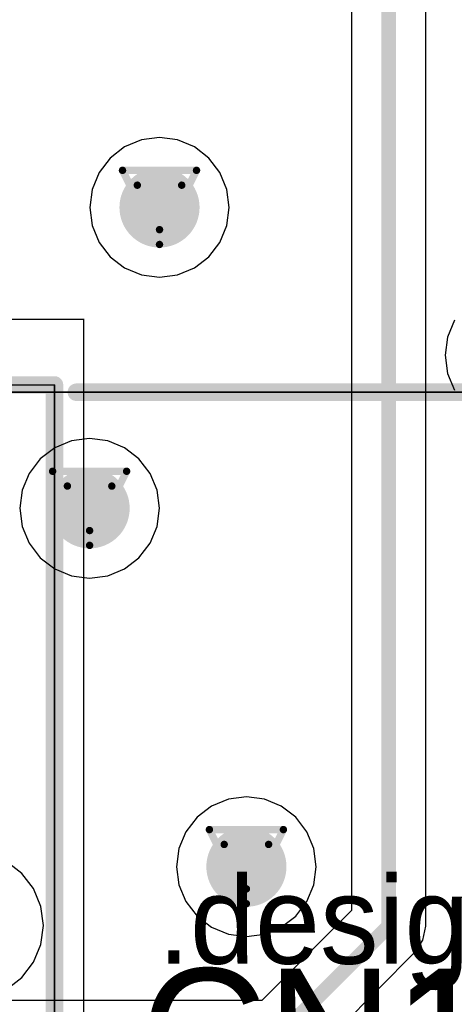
# Model space of a CAD drawing. Header units: millimetres. Extents: x 138 to 555, y 26 to 334.
# Tile 486 of 656: x 290.38 to 293.36, y 148.96 to 155.71. Entities that reach past the tile are written whole.
import ezdxf

# ---------------------------------------------------------------- set-up
doc = ezdxf.new("R2010")
doc.units = ezdxf.units.MM
for name, color, linetype in [('BottomLayer', 5, 'Continuous'), ('DrillDrawing', 1, 'Continuous'), ('Mechanical20', 56, 'Continuous'), ('Mechanical27', 56, 'Continuous'), ('MidLayer1', 16, 'Continuous'), ('MidLayer2', 76, 'Continuous'), ('MidLayer3', 90, 'Continuous'), ('MidLayer4', 156, 'Continuous'), ('MultiLayer', 9, 'Continuous'), ('TopLayer', 1, 'Continuous'), ('TopOverlay', 2, 'Continuous'), ('ViaHoleLayer', 16, 'Continuous')]:
    doc.layers.add(name, color=color, linetype=linetype)

# ---------------------------------------------------------------- blocks, each defined once
blk = doc.blocks.new('CON_SAMTEC_QSH_030_01_F_D_A_LCD_MB1230_505')
at = {"layer": 'Mechanical20', "const_width": 0.01}
for points in [[(-11, 4.15), (-11, -4.15)], [(11, -4.15), (-11, -4.15)]]:
    blk.add_lwpolyline(points, dxfattribs=at)
at = {"layer": 'Mechanical20', "const_width": 0.005}
blk.add_lwpolyline([(-11.0025, -4.15, 1), (-10.9975, -4.15, 1)], format="xyb", close=True, dxfattribs=at)
blk.add_lwpolyline([(-11.0025, -4.15, 1), (-10.9975, -4.15, 1)], format="xyb", close=True, dxfattribs=at)
at = {"layer": 'Mechanical27', "const_width": 0.01}
for points in [[(-10.8, 3.7), (-10.8, -3.7)], [(83, -3.65), (-36.25, -3.65)], [(10.8, -3.7), (-10.8, -3.7)]]:
    blk.add_lwpolyline(points, dxfattribs=at)
at = {"layer": 'Mechanical27', "const_width": 0.005}
blk.add_lwpolyline([(-10.8025, -3.7, 1), (-10.7975, -3.7, 1)], format="xyb", close=True, dxfattribs=at)
blk.add_lwpolyline([(-10.8025, -3.7, 1), (-10.7975, -3.7, 1)], format="xyb", close=True, dxfattribs=at)
at = {"layer": 'TopOverlay', "const_width": 0.12}
for points in [[(-10.8, 3.7), (-10.8, -3.7)], [(-10.95, -3.65), (-36.25, -3.65)], [(-7.55, -3.7), (-10.8, -3.7)]]:
    blk.add_lwpolyline(points, dxfattribs=at)
at = {"layer": 'TopOverlay', "const_width": 0.06}
for points in [[(-10.98, -3.65, 1), (-10.92, -3.65, 1)], [(-10.83, -3.7, 1), (-10.77, -3.7, 1)], [(-10.83, -3.7, 1), (-10.77, -3.7, 1)]]:
    blk.add_lwpolyline(points, format="xyb", close=True, dxfattribs=at)

msp = doc.modelspace()

# ---------------------------------------------------------------- linework, layer by layer
at = {"layer": 'BottomLayer', "const_width": 0.275}
for points in [[(291.2037, 154.4242, 1), (291.4787, 154.4242, 1)], [(290.724, 152.3616, 1), (290.999, 152.3616, 1)], [(291.8001, 149.905, 1), (292.0751, 149.905, 1)]]:
    msp.add_lwpolyline(points, format="xyb", close=True, dxfattribs=at)
at = {"layer": 'DrillDrawing', "const_width": 0.0508}
for points in [[(291.0872, 154.6782), (291.5952, 154.6782)], [(291.0872, 154.6782), (291.3412, 154.1702)], [(291.3412, 154.1702), (291.5952, 154.6782)], [(291.1888, 154.5766), (291.4936, 154.5766)], [(291.1888, 154.5766), (291.3412, 154.2718)], [(291.3412, 154.2718), (291.4936, 154.5766)], [(290.6075, 152.6156), (291.1155, 152.6156)], [(290.6075, 152.6156), (290.8615, 152.1076)], [(290.8615, 152.1076), (291.1155, 152.6156)], [(290.7091, 152.514), (291.0139, 152.514)], [(290.7091, 152.514), (290.8615, 152.2092)], [(290.8615, 152.2092), (291.0139, 152.514)], [(291.6836, 150.159), (292.1916, 150.159)], [(291.6836, 150.159), (291.9376, 149.651)], [(291.9376, 149.651), (292.1916, 150.159)], [(291.7852, 150.0574), (292.09, 150.0574)], [(291.7852, 150.0574), (291.9376, 149.7526)], [(291.9376, 149.7526), (292.09, 150.0574)]]:
    msp.add_lwpolyline(points, dxfattribs=at)
at = {"layer": 'DrillDrawing', "const_width": 0.0254}
for points in [[(291.0745, 154.6782, 1), (291.0999, 154.6782, 1)], [(291.0745, 154.6782, 1), (291.0999, 154.6782, 1)], [(291.5825, 154.6782, 1), (291.6079, 154.6782, 1)], [(291.5825, 154.6782, 1), (291.6079, 154.6782, 1)], [(291.1761, 154.5766, 1), (291.2015, 154.5766, 1)], [(291.1761, 154.5766, 1), (291.2015, 154.5766, 1)], [(291.4809, 154.5766, 1), (291.5063, 154.5766, 1)], [(291.4809, 154.5766, 1), (291.5063, 154.5766, 1)], [(291.3285, 154.2718, 1), (291.3539, 154.2718, 1)], [(291.3285, 154.2718, 1), (291.3539, 154.2718, 1)], [(291.3285, 154.1702, 1), (291.3539, 154.1702, 1)], [(291.3285, 154.1702, 1), (291.3539, 154.1702, 1)], [(290.5948, 152.6156, 1), (290.6202, 152.6156, 1)], [(290.5948, 152.6156, 1), (290.6202, 152.6156, 1)], [(291.1028, 152.6156, 1), (291.1282, 152.6156, 1)], [(291.1028, 152.6156, 1), (291.1282, 152.6156, 1)], [(290.6964, 152.514, 1), (290.7218, 152.514, 1)], [(290.6964, 152.514, 1), (290.7218, 152.514, 1)], [(291.0012, 152.514, 1), (291.0266, 152.514, 1)], [(291.0012, 152.514, 1), (291.0266, 152.514, 1)], [(290.8488, 152.2092, 1), (290.8742, 152.2092, 1)], [(290.8488, 152.2092, 1), (290.8742, 152.2092, 1)], [(290.8488, 152.1076, 1), (290.8742, 152.1076, 1)], [(290.8488, 152.1076, 1), (290.8742, 152.1076, 1)], [(291.6709, 150.159, 1), (291.6963, 150.159, 1)], [(291.6709, 150.159, 1), (291.6963, 150.159, 1)], [(292.1789, 150.159, 1), (292.2043, 150.159, 1)], [(292.1789, 150.159, 1), (292.2043, 150.159, 1)], [(291.7725, 150.0574, 1), (291.7979, 150.0574, 1)], [(291.7725, 150.0574, 1), (291.7979, 150.0574, 1)], [(292.0773, 150.0574, 1), (292.1027, 150.0574, 1)], [(292.0773, 150.0574, 1), (292.1027, 150.0574, 1)], [(291.9249, 149.7526, 1), (291.9503, 149.7526, 1)], [(291.9249, 149.7526, 1), (291.9503, 149.7526, 1)], [(291.9249, 149.651, 1), (291.9503, 149.651, 1)], [(291.9249, 149.651, 1), (291.9503, 149.651, 1)]]:
    msp.add_lwpolyline(points, format="xyb", close=True, dxfattribs=at)
at = {"layer": 'MidLayer1'}
for p, q in [((291.1017, 154.8391), (291.0025, 154.7629)), ((291.2172, 154.8869), (291.1017, 154.8391)), ((291.3412, 154.9033), (291.2172, 154.8869)), ((291.4652, 154.8869), (291.3412, 154.9033)), ((291.5808, 154.8391), (291.4652, 154.8869)), ((291.68, 154.7629), (291.5808, 154.8391)), ((291.0025, 154.7629), (290.9263, 154.6637)), ((291.7562, 154.6637), (291.68, 154.7629)), ((290.9263, 154.6637), (290.8785, 154.5482)), ((291.804, 154.5482), (291.7562, 154.6637)), ((290.8785, 154.5482), (290.8621, 154.4242)), ((291.8203, 154.4242), (291.804, 154.5482)), ((290.8621, 154.4242), (290.8785, 154.3002)), ((291.804, 154.3002), (291.8203, 154.4242)), ((290.8785, 154.3002), (290.9263, 154.1846)), ((291.7562, 154.1846), (291.804, 154.3002)), ((290.9263, 154.1846), (291.0025, 154.0854)), ((291.68, 154.0854), (291.7562, 154.1846)), ((291.0025, 154.0854), (291.1017, 154.0093)), ((291.5808, 154.0093), (291.68, 154.0854)), ((291.1017, 154.0093), (291.2172, 153.9614)), ((291.2172, 153.9614), (291.3412, 153.9451)), ((291.3412, 153.9451), (291.4652, 153.9614)), ((291.4652, 153.9614), (291.5808, 154.0093)), ((293.3656, 153.6502), (293.3177, 153.5346)), ((293.3177, 153.5346), (293.3014, 153.4106)), ((293.3014, 153.4106), (293.3177, 153.2866)), ((293.3177, 153.2866), (293.3656, 153.1711)), ((290.7375, 152.8244), (290.622, 152.7765)), ((290.8615, 152.8407), (290.7375, 152.8244)), ((290.9855, 152.8244), (290.8615, 152.8407)), ((291.1011, 152.7765), (290.9855, 152.8244)), ((290.622, 152.7765), (290.5228, 152.7004)), ((291.2003, 152.7004), (291.1011, 152.7765)), ((290.5228, 152.7004), (290.4466, 152.6011)), ((291.2765, 152.6011), (291.2003, 152.7004)), ((290.4466, 152.6011), (290.3988, 152.4856)), ((291.3243, 152.4856), (291.2765, 152.6011)), ((290.3988, 152.4856), (290.3824, 152.3616)), ((291.3406, 152.3616), (291.3243, 152.4856)), ((290.3824, 152.3616), (290.3988, 152.2376)), ((291.3243, 152.2376), (291.3406, 152.3616)), ((290.3988, 152.2376), (290.4466, 152.122)), ((291.2765, 152.122), (291.3243, 152.2376)), ((290.4466, 152.122), (290.5228, 152.0228)), ((291.2003, 152.0228), (291.2765, 152.122)), ((290.5228, 152.0228), (290.622, 151.9467)), ((291.1011, 151.9467), (291.2003, 152.0228)), ((290.622, 151.9467), (290.7375, 151.8988)), ((290.9855, 151.8988), (291.1011, 151.9467)), ((290.7375, 151.8988), (290.8615, 151.8825)), ((290.8615, 151.8825), (290.9855, 151.8988)), ((291.9376, 150.3841), (291.8136, 150.3678)), ((292.0616, 150.3678), (291.9376, 150.3841)), ((291.698, 150.3199), (291.5988, 150.2438)), ((291.8136, 150.3678), (291.698, 150.3199)), ((292.1771, 150.3199), (292.0616, 150.3678)), ((292.2764, 150.2438), (292.1771, 150.3199)), ((291.5988, 150.2438), (291.5227, 150.1446)), ((292.3525, 150.1446), (292.2764, 150.2438)), ((291.5227, 150.1446), (291.4748, 150.029)), ((292.4004, 150.029), (292.3525, 150.1446)), ((291.4748, 150.029), (291.4585, 149.905)), ((292.4167, 149.905), (292.4004, 150.029)), ((290.3968, 149.8588), (290.2923, 149.9389)), ((290.4769, 149.7543), (290.3968, 149.8588)), ((291.4585, 149.905), (291.4748, 149.781)), ((292.4004, 149.781), (292.4167, 149.905)), ((291.4748, 149.781), (291.5227, 149.6655)), ((292.3525, 149.6655), (292.4004, 149.781)), ((290.5273, 149.6327), (290.4769, 149.7543)), ((291.5227, 149.6655), (291.5988, 149.5662)), ((292.2764, 149.5662), (292.3525, 149.6655)), ((290.5445, 149.5022), (290.5273, 149.6327)), ((291.5988, 149.5662), (291.698, 149.4901)), ((292.1771, 149.4901), (292.2764, 149.5662)), ((290.5273, 149.3716), (290.5445, 149.5022)), ((291.698, 149.4901), (291.8136, 149.4422)), ((291.8136, 149.4422), (291.9376, 149.4259)), ((291.9376, 149.4259), (292.0616, 149.4422)), ((292.0616, 149.4422), (292.1771, 149.4901)), ((290.4769, 149.25), (290.5273, 149.3716)), ((290.3968, 149.1456), (290.4769, 149.25)), ((290.2923, 149.0654), (290.3968, 149.1456))]:
    msp.add_line(p, q, dxfattribs=at)
at = {"layer": 'MidLayer1', "const_width": 0.275}
for points in [[(291.2037, 154.4242, 1), (291.4787, 154.4242, 1)], [(290.724, 152.3616, 1), (290.999, 152.3616, 1)], [(291.8001, 149.905, 1), (292.0751, 149.905, 1)]]:
    msp.add_lwpolyline(points, format="xyb", close=True, dxfattribs=at)
at = {"layer": 'MidLayer2', "const_width": 0.275}
for points in [[(291.2037, 154.4242, 1), (291.4787, 154.4242, 1)], [(290.724, 152.3616, 1), (290.999, 152.3616, 1)], [(291.8001, 149.905, 1), (292.0751, 149.905, 1)]]:
    msp.add_lwpolyline(points, format="xyb", close=True, dxfattribs=at)
at = {"layer": 'MidLayer3', "const_width": 0.275}
for points in [[(291.2037, 154.4242, 1), (291.4787, 154.4242, 1)], [(290.724, 152.3616, 1), (290.999, 152.3616, 1)], [(291.8001, 149.905, 1), (292.0751, 149.905, 1)]]:
    msp.add_lwpolyline(points, format="xyb", close=True, dxfattribs=at)
at = {"layer": 'MidLayer4'}
for p, q in [((291.1017, 154.8391), (291.0025, 154.7629)), ((291.2172, 154.8869), (291.1017, 154.8391)), ((291.3412, 154.9033), (291.2172, 154.8869)), ((291.4652, 154.8869), (291.3412, 154.9033)), ((291.5808, 154.8391), (291.4652, 154.8869)), ((291.68, 154.7629), (291.5808, 154.8391)), ((291.0025, 154.7629), (290.9263, 154.6637)), ((291.7562, 154.6637), (291.68, 154.7629)), ((290.9263, 154.6637), (290.8785, 154.5482)), ((291.804, 154.5482), (291.7562, 154.6637)), ((290.8785, 154.5482), (290.8621, 154.4242)), ((291.8203, 154.4242), (291.804, 154.5482)), ((290.8621, 154.4242), (290.8785, 154.3002)), ((291.804, 154.3002), (291.8203, 154.4242)), ((290.8785, 154.3002), (290.9263, 154.1846)), ((291.7562, 154.1846), (291.804, 154.3002)), ((290.9263, 154.1846), (291.0025, 154.0854)), ((291.68, 154.0854), (291.7562, 154.1846)), ((291.0025, 154.0854), (291.1017, 154.0093)), ((291.5808, 154.0093), (291.68, 154.0854)), ((291.1017, 154.0093), (291.2172, 153.9614)), ((291.2172, 153.9614), (291.3412, 153.9451)), ((291.3412, 153.9451), (291.4652, 153.9614)), ((291.4652, 153.9614), (291.5808, 154.0093)), ((293.3656, 153.6502), (293.3177, 153.5346)), ((293.3177, 153.5346), (293.3014, 153.4106)), ((293.3014, 153.4106), (293.3177, 153.2866)), ((293.3177, 153.2866), (293.3656, 153.1711)), ((290.7375, 152.8244), (290.622, 152.7765)), ((290.8615, 152.8407), (290.7375, 152.8244)), ((290.9855, 152.8244), (290.8615, 152.8407)), ((291.1011, 152.7765), (290.9855, 152.8244)), ((290.622, 152.7765), (290.5228, 152.7004)), ((291.2003, 152.7004), (291.1011, 152.7765)), ((290.5228, 152.7004), (290.4466, 152.6011)), ((291.2765, 152.6011), (291.2003, 152.7004)), ((290.4466, 152.6011), (290.3988, 152.4856)), ((291.3243, 152.4856), (291.2765, 152.6011)), ((290.3988, 152.4856), (290.3824, 152.3616)), ((291.3406, 152.3616), (291.3243, 152.4856)), ((290.3824, 152.3616), (290.3988, 152.2376)), ((291.3243, 152.2376), (291.3406, 152.3616)), ((290.3988, 152.2376), (290.4466, 152.122)), ((291.2765, 152.122), (291.3243, 152.2376)), ((290.4466, 152.122), (290.5228, 152.0228)), ((291.2003, 152.0228), (291.2765, 152.122)), ((290.5228, 152.0228), (290.622, 151.9467)), ((291.1011, 151.9467), (291.2003, 152.0228)), ((290.622, 151.9467), (290.7375, 151.8988)), ((290.9855, 151.8988), (291.1011, 151.9467)), ((290.7375, 151.8988), (290.8615, 151.8825)), ((290.8615, 151.8825), (290.9855, 151.8988)), ((291.9376, 150.3841), (291.8136, 150.3678)), ((292.0616, 150.3678), (291.9376, 150.3841)), ((291.698, 150.3199), (291.5988, 150.2438)), ((291.8136, 150.3678), (291.698, 150.3199)), ((292.1771, 150.3199), (292.0616, 150.3678)), ((292.2764, 150.2438), (292.1771, 150.3199)), ((291.5988, 150.2438), (291.5227, 150.1446)), ((292.3525, 150.1446), (292.2764, 150.2438)), ((291.5227, 150.1446), (291.4748, 150.029)), ((292.4004, 150.029), (292.3525, 150.1446)), ((291.4748, 150.029), (291.4585, 149.905)), ((292.4167, 149.905), (292.4004, 150.029)), ((290.3968, 149.8588), (290.2923, 149.9389)), ((290.4769, 149.7543), (290.3968, 149.8588)), ((291.4585, 149.905), (291.4748, 149.781)), ((292.4004, 149.781), (292.4167, 149.905)), ((291.4748, 149.781), (291.5227, 149.6655)), ((292.3525, 149.6655), (292.4004, 149.781)), ((290.5273, 149.6327), (290.4769, 149.7543)), ((291.5227, 149.6655), (291.5988, 149.5662)), ((292.2764, 149.5662), (292.3525, 149.6655)), ((290.5445, 149.5022), (290.5273, 149.6327)), ((291.5988, 149.5662), (291.698, 149.4901)), ((292.1771, 149.4901), (292.2764, 149.5662)), ((290.5273, 149.3716), (290.5445, 149.5022)), ((291.698, 149.4901), (291.8136, 149.4422)), ((291.8136, 149.4422), (291.9376, 149.4259)), ((291.9376, 149.4259), (292.0616, 149.4422)), ((292.0616, 149.4422), (292.1771, 149.4901)), ((290.4769, 149.25), (290.5273, 149.3716)), ((290.3968, 149.1456), (290.4769, 149.25)), ((290.2923, 149.0654), (290.3968, 149.1456))]:
    msp.add_line(p, q, dxfattribs=at)
at = {"layer": 'MidLayer4', "const_width": 0.275}
for points in [[(291.2037, 154.4242, 1), (291.4787, 154.4242, 1)], [(290.724, 152.3616, 1), (290.999, 152.3616, 1)], [(291.8001, 149.905, 1), (292.0751, 149.905, 1)]]:
    msp.add_lwpolyline(points, format="xyb", close=True, dxfattribs=at)
at = {"layer": 'MultiLayer', "const_width": 0.275}
for points in [[(291.2037, 154.4242, 1), (291.4787, 154.4242, 1)], [(290.724, 152.3616, 1), (290.999, 152.3616, 1)], [(291.8001, 149.905, 1), (292.0751, 149.905, 1)]]:
    msp.add_lwpolyline(points, format="xyb", close=True, dxfattribs=at)
at = {"layer": 'TopLayer'}
for p, q in [((292.659, 161.0663), (292.659, 149.6036)), ((293.1688, 149.498), (293.1688, 160.9608)), ((292.659, 149.6036), (292.0428, 148.9873)), ((293.1494, 149.4005), (293.1688, 149.498)), ((293.0942, 149.3178), (293.1494, 149.4005)), ((292.3286, 148.5522), (293.0942, 149.3178)), ((292.0428, 148.9873), (289.4115, 148.9873))]:
    msp.add_line(p, q, dxfattribs=at)
at = {"layer": 'TopLayer', "const_width": 0.1}
for points in [[(292.9139, 149.498), (292.9139, 161.0663)], [(292.1484, 148.7325), (292.9139, 149.498)]]:
    msp.add_lwpolyline(points, dxfattribs=at)
at = {"layer": 'TopLayer'}
for points, const_width in [([(291.2037, 154.4242, 1), (291.4787, 154.4242, 1)], 0.275), ([(290.724, 152.3616, 1), (290.999, 152.3616, 1)], 0.275), ([(291.8001, 149.905, 1), (292.0751, 149.905, 1)], 0.275), ([(292.8889, 149.498, 1), (292.9389, 149.498, 1)], 0.05), ([(292.8889, 149.498, 1), (292.9389, 149.498, 1)], 0.05)]:
    msp.add_lwpolyline(points, format="xyb", close=True, dxfattribs=dict(at, const_width=const_width))
at = {"layer": 'ViaHoleLayer', "const_width": 0.15}
for points in [[(291.2662, 154.4242, 1), (291.4162, 154.4242, 1)], [(290.7865, 152.3616, 1), (290.9365, 152.3616, 1)], [(291.8626, 149.905, 1), (292.0126, 149.905, 1)]]:
    msp.add_lwpolyline(points, format="xyb", close=True, dxfattribs=at)

# ---------------------------------------------------------------- block references
at = {"rotation": 180}
msp.add_blockref('CON_SAMTEC_QSH_030_01_F_D_A_LCD_MB1230_505', (279.8205, 149.5074), dxfattribs=at)

# ---------------------------------------------------------------- texts
at = {"layer": 'Mechanical27'}
msp.add_text('.designator', height=0.599999, dxfattribs=at).set_placement((291.3275, 149.2393))
at = {"layer": 'TopOverlay'}
msp.add_text('CN19', height=0.9, dxfattribs=at).set_placement((291.2076, 148.3061))

doc.saveas('drawing.dxf')
